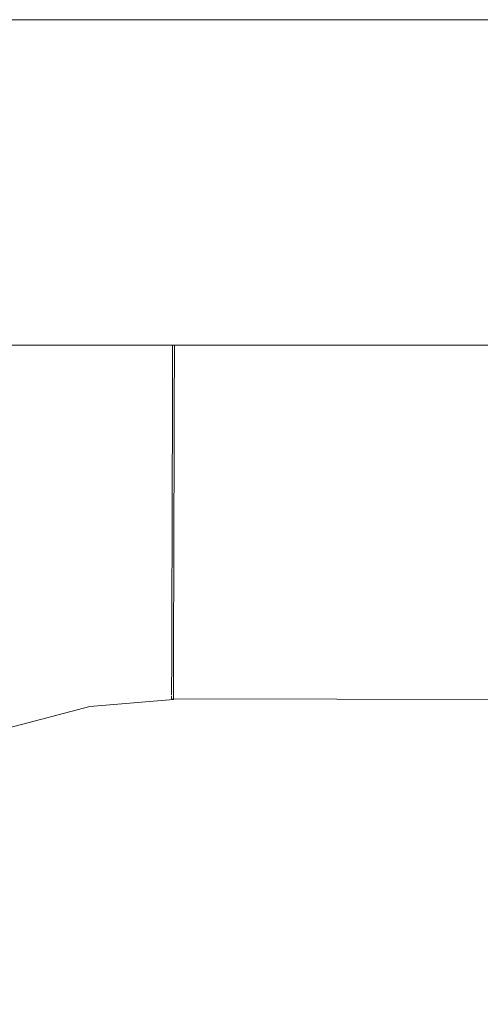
# Model space of a CAD drawing. Header units: millimetres. Extents: x -30280 to 309309, y -17460 to 4378.
# Tile 503 of 656: x 150005 to 150021, y -14493 to -14458. Entities that reach past the tile are written whole.
import ezdxf

# ---------------------------------------------------------------- set-up
doc = ezdxf.new("R2010")
doc.units = ezdxf.units.MM
doc.header["$MEASUREMENT"] = 0
doc.linetypes.add('Wipeout_Contour', pattern=[1000, 0, -1000])
doc.layers.add('P1_PLANTA PRIMERA_4_Nuevo_08_E_Envans secs', color=7, linetype='Continuous')
doc.layers.add('P1_PLANTA PRIMERA_4_Nuevo_09_EI_Mobiliari general', color=7, linetype='Continuous')
doc.layers.add('P1_PLANTA PRIMERA_4_Nuevo_09_EI_Mobiliari general_Pluma_Nº__1', color=7, linetype='Continuous', lineweight=5)

msp = doc.modelspace()

# ---------------------------------------------------------------- wipeouts: each hides what was drawn before it
at = {"color": 254, "linetype": 'Wipeout_Contour', "lineweight": 0, "ltscale": 603495.392057}
msp.add_wipeout([(150403.929, -14469.75), (150403.929, -14458.215), (149953.929, -14458.215), (149953.929, -14469.75)], dxfattribs=at).dxf.layer = 'P1_PLANTA PRIMERA_4_Nuevo_09_EI_Mobiliari general'
at = {"color": 254, "linetype": 'Wipeout_Contour', "lineweight": 0, "ltscale": 4224539.962477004}
msp.add_wipeout([(149991.819, -14505.297), (149997.826, -14503.696), (150003.486, -14503.223), (150178.929, -14503.678), (150354.372, -14503.196), (150360.032, -14503.696), (150365.582, -14505.147), (150364.463, -14496.363), (150363.694, -14493.495), (150362.438, -14490.805), (150360.733, -14488.374), (150358.631, -14486.277), (150356.196, -14484.578), (150353.503, -14483.328), (150350.633, -14482.566), (150347.674, -14482.315), (150192.121, -14482.728), (150178.929, -14482.764), (150165.738, -14482.801), (150010.184, -14482.293), (150007.225, -14482.566), (150004.355, -14483.328), (150001.662, -14484.578), (149999.227, -14486.277), (149997.125, -14488.374), (149995.42, -14490.805), (149994.164, -14493.495), (149993.395, -14496.363)], dxfattribs=at).dxf.layer = 'P1_PLANTA PRIMERA_4_Nuevo_09_EI_Mobiliari general'

# ---------------------------------------------------------------- next in the draw order: wipeouts: each hides what was drawn before it
at = {"color": 254, "linetype": 'Wipeout_Contour', "lineweight": 0, "ltscale": 753496.193143}
msp.add_wipeout([(150004.479, -14469.75), (149999.886, -14470.969), (150000.275, -14472.043), (150005.17, -14470.743), (150004.998, -14469.75)], dxfattribs=at).dxf.layer = 'P1_PLANTA PRIMERA_4_Nuevo_09_EI_Mobiliari general'

# ---------------------------------------------------------------- next in the draw order: wipeouts: each hides what was drawn before it
at = {"color": 254, "linetype": 'Wipeout_Contour', "lineweight": 0, "ltscale": 602815.598144}
msp.add_wipeout([(150010.156, -14469.75), (150004.998, -14469.75), (150005.17, -14470.743), (150010.154, -14470.32)], dxfattribs=at).dxf.layer = 'P1_PLANTA PRIMERA_4_Nuevo_09_EI_Mobiliari general'

# ---------------------------------------------------------------- next in the draw order: wipeouts: each hides what was drawn before it
at = {"color": 254, "linetype": 'Wipeout_Contour', "lineweight": 0, "ltscale": 602797.492953}
msp.add_wipeout([(150005.17, -14470.743), (150000.275, -14472.043), (150000.705, -14473.232), (150005.387, -14471.989)], dxfattribs=at).dxf.layer = 'P1_PLANTA PRIMERA_4_Nuevo_09_EI_Mobiliari general'

# ---------------------------------------------------------------- next in the draw order: wipeouts: each hides what was drawn before it
at = {"color": 254, "linetype": 'Wipeout_Contour', "lineweight": 0, "ltscale": 602816.404013}
msp.add_wipeout([(150005.17, -14470.743), (150005.387, -14471.989), (150010.151, -14471.584), (150010.154, -14470.32)], dxfattribs=at).dxf.layer = 'P1_PLANTA PRIMERA_4_Nuevo_09_EI_Mobiliari general'

# ---------------------------------------------------------------- next in the draw order: wipeouts: each hides what was drawn before it
at = {"color": 254, "linetype": 'Wipeout_Contour', "lineweight": 0, "ltscale": 452454.755548}
msp.add_wipeout([(150010.156, -14469.75), (150178.929, -14470.764), (150178.929, -14469.75)], dxfattribs=at).dxf.layer = 'P1_PLANTA PRIMERA_4_Nuevo_09_EI_Mobiliari general'
at = {"color": 254, "linetype": 'Wipeout_Contour', "lineweight": 0, "ltscale": 602799.30009}
msp.add_wipeout([(150005.387, -14471.989), (150000.705, -14473.232), (150001.163, -14474.498), (150005.617, -14473.316)], dxfattribs=at).dxf.layer = 'P1_PLANTA PRIMERA_4_Nuevo_09_EI_Mobiliari general'

# ---------------------------------------------------------------- next in the draw order: wipeouts: each hides what was drawn before it
at = {"color": 254, "linetype": 'Wipeout_Contour', "lineweight": 0, "ltscale": 602817.410451}
msp.add_wipeout([(150010.214, -14471.579), (150005.387, -14471.989), (150005.617, -14473.316), (150010.147, -14472.931)], dxfattribs=at).dxf.layer = 'P1_PLANTA PRIMERA_4_Nuevo_09_EI_Mobiliari general'

# ---------------------------------------------------------------- next in the draw order: wipeouts: each hides what was drawn before it
at = {"color": 254, "linetype": 'Wipeout_Contour', "lineweight": 0, "ltscale": 603162.144178}
msp.add_wipeout([(150010.151, -14471.557), (150178.929, -14472.028), (150178.929, -14470.764), (150010.155, -14470.293)], dxfattribs=at).dxf.layer = 'P1_PLANTA PRIMERA_4_Nuevo_09_EI_Mobiliari general'
at = {"color": 254, "linetype": 'Wipeout_Contour', "lineweight": 0, "ltscale": 602801.195065}
msp.add_wipeout([(150005.617, -14473.316), (150001.163, -14474.498), (150001.635, -14475.805), (150005.855, -14474.684)], dxfattribs=at).dxf.layer = 'P1_PLANTA PRIMERA_4_Nuevo_09_EI_Mobiliari general'

# ---------------------------------------------------------------- next in the draw order: wipeouts: each hides what was drawn before it
at = {"color": 254, "linetype": 'Wipeout_Contour', "lineweight": 0, "ltscale": 602818.435707}
msp.add_wipeout([(150010.21, -14472.926), (150005.617, -14473.316), (150005.855, -14474.684), (150010.206, -14474.315)], dxfattribs=at).dxf.layer = 'P1_PLANTA PRIMERA_4_Nuevo_09_EI_Mobiliari general'

# ---------------------------------------------------------------- next in the draw order: wipeouts: each hides what was drawn before it
at = {"color": 254, "linetype": 'Wipeout_Contour', "lineweight": 0, "ltscale": 753869.727628}
msp.add_wipeout([(150010.151, -14471.584), (150010.21, -14472.904), (150178.929, -14473.375), (150178.929, -14472.028), (150010.151, -14471.557)], dxfattribs=at).dxf.layer = 'P1_PLANTA PRIMERA_4_Nuevo_09_EI_Mobiliari general'
at = {"color": 254, "linetype": 'Wipeout_Contour', "lineweight": 0, "ltscale": 602803.120398}
msp.add_wipeout([(150005.855, -14474.684), (150001.635, -14475.805), (150002.107, -14477.111), (150006.093, -14476.053)], dxfattribs=at).dxf.layer = 'P1_PLANTA PRIMERA_4_Nuevo_09_EI_Mobiliari general'

# ---------------------------------------------------------------- next in the draw order: wipeouts: each hides what was drawn before it
at = {"color": 254, "linetype": 'Wipeout_Contour', "lineweight": 0, "ltscale": 602819.428508}
msp.add_wipeout([(150010.206, -14474.315), (150005.855, -14474.684), (150006.093, -14476.053), (150010.202, -14475.704)], dxfattribs=at).dxf.layer = 'P1_PLANTA PRIMERA_4_Nuevo_09_EI_Mobiliari general'

# ---------------------------------------------------------------- next in the draw order: wipeouts: each hides what was drawn before it
at = {"color": 254, "linetype": 'Wipeout_Contour', "lineweight": 0, "ltscale": 904771.184193}
msp.add_wipeout([(150010.147, -14472.931), (150010.206, -14474.293), (150178.93, -14474.764), (150192.143, -14474.728), (150192.147, -14473.412), (150010.147, -14472.904)], dxfattribs=at).dxf.layer = 'P1_PLANTA PRIMERA_4_Nuevo_09_EI_Mobiliari general'
at = {"color": 254, "linetype": 'Wipeout_Contour', "lineweight": 0, "ltscale": 602805.01775}
msp.add_wipeout([(150006.093, -14476.053), (150002.107, -14477.111), (150002.565, -14478.378), (150006.324, -14477.38)], dxfattribs=at).dxf.layer = 'P1_PLANTA PRIMERA_4_Nuevo_09_EI_Mobiliari general'

# ---------------------------------------------------------------- next in the draw order: wipeouts: each hides what was drawn before it
at = {"color": 254, "linetype": 'Wipeout_Contour', "lineweight": 0, "ltscale": 602820.407615}
msp.add_wipeout([(150010.202, -14475.704), (150006.093, -14476.053), (150006.324, -14477.38), (150010.198, -14477.051)], dxfattribs=at).dxf.layer = 'P1_PLANTA PRIMERA_4_Nuevo_09_EI_Mobiliari general'

# ---------------------------------------------------------------- next in the draw order: wipeouts: each hides what was drawn before it
at = {"color": 254, "linetype": 'Wipeout_Contour', "lineweight": 0, "ltscale": 603190.115017}
msp.add_wipeout([(150010.202, -14475.682), (150192.139, -14476.191), (150192.143, -14474.801), (150010.206, -14474.293)], dxfattribs=at).dxf.layer = 'P1_PLANTA PRIMERA_4_Nuevo_09_EI_Mobiliari general'
at = {"color": 254, "linetype": 'Wipeout_Contour', "lineweight": 0, "ltscale": 602806.829699}
msp.add_wipeout([(150006.324, -14477.38), (150002.565, -14478.378), (150002.995, -14479.566), (150006.54, -14478.625)], dxfattribs=at).dxf.layer = 'P1_PLANTA PRIMERA_4_Nuevo_09_EI_Mobiliari general'

# ---------------------------------------------------------------- next in the draw order: wipeouts: each hides what was drawn before it
at = {"color": 254, "linetype": 'Wipeout_Contour', "lineweight": 0, "ltscale": 602821.34354}
msp.add_wipeout([(150010.198, -14477.051), (150006.324, -14477.38), (150006.54, -14478.625), (150010.195, -14478.315)], dxfattribs=at).dxf.layer = 'P1_PLANTA PRIMERA_4_Nuevo_09_EI_Mobiliari general'

# ---------------------------------------------------------------- next in the draw order: wipeouts: each hides what was drawn before it
at = {"color": 254, "linetype": 'Wipeout_Contour', "lineweight": 0, "ltscale": 603138.033933}
msp.add_wipeout([(150010.198, -14477.029), (150165.723, -14477.464), (150165.719, -14476.191), (150010.202, -14475.682)], dxfattribs=at).dxf.layer = 'P1_PLANTA PRIMERA_4_Nuevo_09_EI_Mobiliari general'
at = {"color": 254, "linetype": 'Wipeout_Contour', "lineweight": 0, "ltscale": 602808.501475}
msp.add_wipeout([(150006.54, -14478.625), (150002.995, -14479.566), (150003.384, -14480.641), (150006.736, -14479.751)], dxfattribs=at).dxf.layer = 'P1_PLANTA PRIMERA_4_Nuevo_09_EI_Mobiliari general'

# ---------------------------------------------------------------- next in the draw order: wipeouts: each hides what was drawn before it
at = {"color": 254, "linetype": 'Wipeout_Contour', "lineweight": 0, "ltscale": 602822.208155}
msp.add_wipeout([(150010.195, -14478.315), (150006.54, -14478.625), (150006.736, -14479.751), (150010.192, -14479.457)], dxfattribs=at).dxf.layer = 'P1_PLANTA PRIMERA_4_Nuevo_09_EI_Mobiliari general'
at = {"color": 254, "linetype": 'Wipeout_Contour', "lineweight": 0, "ltscale": 452109.375423}
msp.add_wipeout([(150006.905, -14480.722), (150003.719, -14481.568), (150007.042, -14481.51)], dxfattribs=at).dxf.layer = 'P1_PLANTA PRIMERA_4_Nuevo_09_EI_Mobiliari general'

# ---------------------------------------------------------------- next in the draw order: wipeouts: each hides what was drawn before it
at = {"color": 254, "linetype": 'Wipeout_Contour', "lineweight": 0, "ltscale": 603138.535464}
msp.add_wipeout([(150010.195, -14478.293), (150165.726, -14478.728), (150165.723, -14477.537), (150010.198, -14477.029)], dxfattribs=at).dxf.layer = 'P1_PLANTA PRIMERA_4_Nuevo_09_EI_Mobiliari general'
at = {"color": 254, "linetype": 'Wipeout_Contour', "lineweight": 0, "ltscale": 452118.715968}
msp.add_wipeout([(150010.189, -14480.443), (150006.905, -14480.722), (150010.187, -14481.243)], dxfattribs=at).dxf.layer = 'P1_PLANTA PRIMERA_4_Nuevo_09_EI_Mobiliari general'
at = {"color": 254, "linetype": 'Wipeout_Contour', "lineweight": 0, "ltscale": 452110.056939}
msp.add_wipeout([(150007.042, -14481.51), (150003.991, -14482.32), (150007.143, -14482.091)], dxfattribs=at).dxf.layer = 'P1_PLANTA PRIMERA_4_Nuevo_09_EI_Mobiliari general'

# ---------------------------------------------------------------- next in the draw order: wipeouts: each hides what was drawn before it
at = {"color": 254, "linetype": 'Wipeout_Contour', "lineweight": 0, "ltscale": 603138.997865}
msp.add_wipeout([(150010.195, -14478.293), (150010.192, -14479.436), (150165.729, -14479.87), (150165.726, -14478.801)], dxfattribs=at).dxf.layer = 'P1_PLANTA PRIMERA_4_Nuevo_09_EI_Mobiliari general'
at = {"color": 254, "linetype": 'Wipeout_Contour', "lineweight": 0, "ltscale": 452119.067521}
msp.add_wipeout([(150010.187, -14481.243), (150007.042, -14481.51), (150010.185, -14481.833)], dxfattribs=at).dxf.layer = 'P1_PLANTA PRIMERA_4_Nuevo_09_EI_Mobiliari general'
at = {"color": 254, "linetype": 'Wipeout_Contour', "lineweight": 0, "ltscale": 452110.524883}
msp.add_wipeout([(150007.143, -14482.091), (150004.191, -14482.874), (150007.204, -14482.446)], dxfattribs=at).dxf.layer = 'P1_PLANTA PRIMERA_4_Nuevo_09_EI_Mobiliari general'

# ---------------------------------------------------------------- next in the draw order: wipeouts: each hides what was drawn before it
at = {"color": 254, "linetype": 'Wipeout_Contour', "lineweight": 0, "ltscale": 452277.920718}
msp.add_wipeout([(150010.187, -14481.221), (150165.734, -14481.656), (150010.189, -14480.422)], dxfattribs=at).dxf.layer = 'P1_PLANTA PRIMERA_4_Nuevo_09_EI_Mobiliari general'
at = {"color": 254, "linetype": 'Wipeout_Contour', "lineweight": 0, "ltscale": 452119.337469}
msp.add_wipeout([(150010.185, -14481.833), (150007.143, -14482.091), (150010.184, -14482.194)], dxfattribs=at).dxf.layer = 'P1_PLANTA PRIMERA_4_Nuevo_09_EI_Mobiliari general'

# ---------------------------------------------------------------- next in the draw order: wipeouts: each hides what was drawn before it
at = {"color": 254, "linetype": 'Wipeout_Contour', "lineweight": 0, "ltscale": 452278.214214}
msp.add_wipeout([(150010.184, -14482.172), (150165.737, -14482.606), (150010.185, -14481.811)], dxfattribs=at).dxf.layer = 'P1_PLANTA PRIMERA_4_Nuevo_09_EI_Mobiliari general'

# ---------------------------------------------------------------- next in the draw order: wipeouts: each hides what was drawn before it
at = {"color": 254, "linetype": 'Wipeout_Contour', "lineweight": 0, "ltscale": 11546169.40718183}
msp.add_wipeout([(147377.62, -12475.052), (147377.62, -14920.051), (147901.155, -14920.052), (147903.854, -14904.977), (147970.958, -14530.194), (147971.595, -14527.856), (147975.525, -14505.564), (147953.929, -14505.564), (147953.929, -14449.995), (147967.565, -14023.885), (148390.293, -14023.885), (148403.857, -14449.995), (148403.929, -14505.564), (148382.333, -14505.564), (148386.263, -14527.856), (148386.9, -14530.194), (148428.929, -14764.931), (148470.958, -14530.194), (148471.595, -14527.856), (148475.525, -14505.564), (148453.929, -14505.564), (148453.929, -14449.995), (148467.565, -14023.885), (148890.293, -14023.885), (148903.857, -14449.995), (148903.929, -14505.564), (148882.333, -14505.564), (148886.263, -14527.856), (148886.9, -14530.194), (148928.929, -14764.931), (148970.958, -14530.194), (148971.595, -14527.856), (148975.525, -14505.564), (148953.929, -14505.564), (148953.929, -14449.995), (148967.565, -14023.885), (149390.293, -14023.885), (149403.857, -14449.995), (149403.929, -14505.564), (149382.333, -14505.564), (149386.263, -14527.856), (149386.9, -14530.194), (149428.929, -14764.931), (149470.958, -14530.194), (149471.595, -14527.856), (149475.525, -14505.564), (149453.929, -14505.564), (149453.929, -14449.995), (149467.565, -14023.885), (149890.293, -14023.885), (149903.857, -14449.995), (149903.929, -14505.564), (149882.333, -14505.564), (149886.263, -14527.856), (149886.9, -14530.194), (149928.929, -14764.931), (149970.958, -14530.194), (149971.595, -14527.856), (149975.525, -14505.564), (149953.929, -14505.564), (149953.929, -14449.995), (149967.565, -14023.885), (150390.293, -14023.885), (150403.857, -14449.995), (150403.929, -14505.564), (150382.333, -14505.564), (150386.263, -14527.856), (150386.9, -14530.194), (150428.929, -14764.931), (150470.958, -14530.194), (150471.595, -14527.856), (150475.525, -14505.564), (150453.929, -14505.564), (150453.929, -14449.995), (150467.565, -14023.885), (150732.62, -14023.885), (150732.62, -12475.052)], dxfattribs=at).dxf.layer = 'P1_PLANTA PRIMERA_4_Nuevo_08_E_Envans secs'

# ---------------------------------------------------------------- next in the draw order: linework, layer by layer
at = {"layer": 'P1_PLANTA PRIMERA_4_Nuevo_09_EI_Mobiliari general_Pluma_Nº__1', "color": 7, "linetype": 'Continuous', "lineweight": 5}
for p, q in [((150403.929, -14458.215), (149953.929, -14458.215)), ((150403.929, -14469.75), (149953.929, -14469.75)), ((150010.156, -14469.75), (150010.155, -14470.293)), ((150010.219, -14469.75), (150010.217, -14470.293)), ((150010.155, -14470.293), (150010.151, -14471.557)), ((150010.217, -14470.293), (150010.214, -14471.557)), ((150010.151, -14471.557), (150010.147, -14472.904)), ((150010.214, -14471.557), (150010.21, -14472.904)), ((150010.147, -14472.904), (150010.143, -14474.293)), ((150010.21, -14472.904), (150010.206, -14474.293)), ((150010.143, -14474.293), (150010.139, -14475.682)), ((150010.206, -14474.293), (150010.202, -14475.682)), ((150010.139, -14475.682), (150010.136, -14477.029)), ((150010.202, -14475.682), (150010.199, -14477.03)), ((150010.136, -14477.029), (150010.132, -14478.293)), ((150010.199, -14477.03), (150010.195, -14478.293)), ((150010.132, -14478.293), (150010.129, -14479.435)), ((150010.195, -14478.293), (150010.192, -14479.435)), ((150010.129, -14479.435), (150010.126, -14480.421)), ((150010.192, -14479.435), (150010.189, -14480.422)), ((150010.126, -14480.421), (150010.124, -14481.221)), ((150010.189, -14480.422), (150010.187, -14481.221)), ((150010.124, -14481.221), (150010.122, -14481.811)), ((150010.187, -14481.221), (150010.185, -14481.811)), ((150010.122, -14481.811), (150010.121, -14482.172)), ((150010.185, -14481.811), (150010.184, -14482.172)), ((150007.225, -14482.566), (150010.184, -14482.315)), ((150010.121, -14482.199), (150010.121, -14482.293)), ((150010.121, -14482.293), (150165.738, -14482.728)), ((150010.184, -14482.172), (150010.184, -14482.315)), ((150004.355, -14483.328), (150007.225, -14482.566))]:
    msp.add_line(p, q, dxfattribs=at)

doc.saveas('drawing.dxf')
